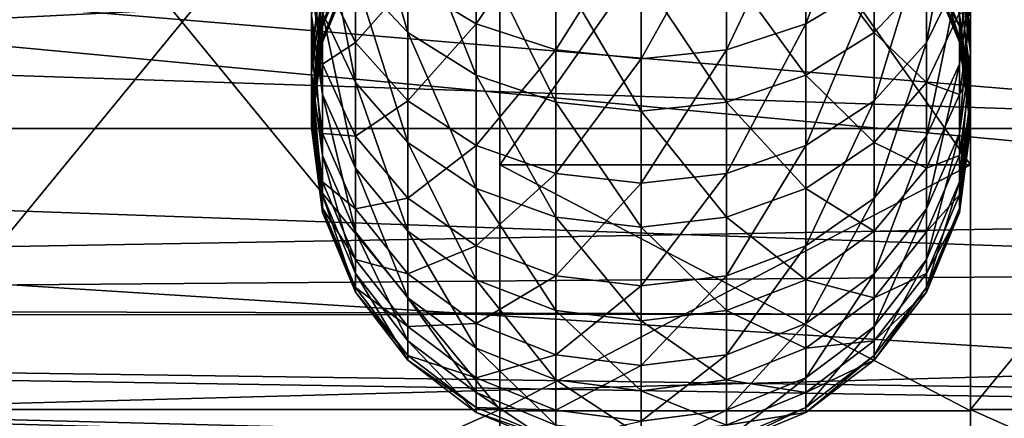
# Model space of a CAD drawing. Extents: x 0 to 200, y 18 to 95.
# Tile 341 of 491: x 152.76 to 156.94, y 39.39 to 41.09. Entities that reach past the tile are written whole.
import ezdxf

# ---------------------------------------------------------------- set-up
doc = ezdxf.new("R2010")
doc.units = 0

msp = doc.modelspace()

# ---------------------------------------------------------------- linework, layer by layer
for points in [[(154.799988, 43.327015, 39.245003), (154.799988, 40.472019, 42.099998), (154.799988, 39.432785, 41.5)], [(154.799988, 42.727016, 38.205772), (154.799988, 43.327015, 39.245003), (154.799988, 39.432785, 41.5)], [(154.799988, 43.327015, 39.245003), (156.799988, 40.472019, 42.099998), (154.799988, 40.472019, 42.099998)], [(154.799988, 43.327015, 39.245003), (156.799988, 43.327015, 39.245003), (156.799988, 40.472019, 42.099998)], [(154.799988, 43.327015, 52.754997), (154.799988, 42.727016, 53.794228), (154.799988, 40.472019, 49.900002)], [(156.799988, 43.327015, 52.754997), (154.799988, 43.327015, 52.754997), (154.799988, 40.472019, 49.900002)], [(156.799988, 40.472019, 49.900002), (156.799988, 43.327015, 52.754997), (154.799988, 40.472019, 49.900002)], [(156.799988, 43.327015, 52.754997), (156.799988, 40.472019, 49.900002), (156.799988, 39.432785, 50.5)], [(156.799988, 42.727016, 53.794228), (156.799988, 43.327015, 52.754997), (156.799988, 39.432785, 50.5)], [(156.799988, 43.327015, 39.245003), (156.799988, 42.727016, 38.205772), (156.799988, 40.472019, 42.099998)], [(152.099991, 42.727016, 38.205772), (154.799988, 39.432785, 41.5), (152.099991, 39.432785, 41.5)], [(152.099991, 42.727016, 38.205772), (154.799988, 42.727016, 38.205772), (154.799988, 39.432785, 41.5)], [(154.799988, 42.727016, 53.794228), (152.099991, 42.727016, 53.794228), (152.099991, 39.432785, 50.5)], [(154.799988, 39.432785, 50.5), (154.799988, 42.727016, 53.794228), (152.099991, 39.432785, 50.5)], [(154.799988, 40.472019, 49.900002), (154.799988, 42.727016, 53.794228), (154.799988, 39.432785, 50.5)], [(156.799988, 40.472019, 42.099998), (156.799988, 42.727016, 38.205772), (156.799988, 39.432785, 41.5)], [(156.799988, 42.727016, 38.205772), (159.5, 39.432785, 41.5), (156.799988, 39.432785, 41.5)], [(156.799988, 42.727016, 38.205772), (159.5, 42.727016, 38.205772), (159.5, 39.432785, 41.5)], [(159.5, 42.727016, 53.794228), (156.799988, 42.727016, 53.794228), (156.799988, 39.432785, 50.5)], [(159.5, 39.432785, 50.5), (159.5, 42.727016, 53.794228), (156.799988, 39.432785, 50.5)], [(135.799988, 42.567917, 34.941391), (162.639801, 40.041397, 36.421421), (135.799988, 39.826389, 36.553799)], [(162.831177, 40.304062, 55.80167), (135.799988, 42.567917, 57.058609), (135.799988, 39.826389, 55.446201)], [(135.799988, 42.567917, 34.941391), (163.106918, 40.718281, 35.918514), (162.639801, 40.041397, 36.421421)], [(163.43602, 41.247116, 56.389023), (135.799988, 42.567917, 57.058609), (162.831177, 40.304062, 55.80167)], [(135.799988, 42.567917, 34.941391), (163.724365, 41.739147, 35.351826), (163.106918, 40.718281, 35.918514)], [(99.614899, 42.227016, 37.339745), (174.799988, 42.227016, 37.339745), (101.204079, 40.155949, 38.928932)], [(101.204079, 40.155949, 38.928932), (174.799988, 42.227016, 37.339745), (103.275146, 38.566761, 41)], [(174.799988, 42.227016, 37.339745), (174.799988, 38.566761, 41), (103.275146, 38.566761, 41)], [(116.93541, 42.227016, 54.660255), (115.346222, 40.155949, 53.071068), (174.799988, 38.566761, 51)], [(174.799988, 42.227016, 54.660255), (116.93541, 42.227016, 54.660255), (174.799988, 38.566761, 51)], [(165.799988, 41.916782, 37.82296), (136.799988, 41.970379, 37.906357), (136.799988, 40.842125, 38.631443)], [(136.799988, 41.970379, 54.093643), (165.799988, 41.916782, 54.17704), (136.799988, 40.842125, 53.368557)], [(165.799988, 41.916782, 37.82296), (136.799988, 40.842125, 38.631443), (165.799988, 39.813057, 39.667881)], [(136.799988, 40.842125, 53.368557), (165.799988, 41.916782, 54.17704), (165.799988, 39.813057, 52.332119)], [(156.389938, 41.246414, 50.673302), (156.389938, 41.829388, 51.336006), (156.099991, 41.071102, 50.810291)], [(156.389938, 41.829388, 51.336006), (156.099991, 41.671169, 51.492424), (156.099991, 41.071102, 50.810291)], [(154.187561, 41.801682, 41.115765), (154.410049, 41.586193, 40.921768), (154.410049, 41.034786, 41.610962)], [(154.187561, 41.271339, 41.778633), (154.187561, 41.801682, 41.115765), (154.410049, 41.034786, 41.610962)], [(156.752289, 41.280361, 49.620991), (156.752289, 41.74094, 50.286873), (156.612427, 40.991966, 49.796597)], [(156.752289, 41.74094, 50.286873), (156.612427, 41.474884, 50.49477), (156.612427, 40.991966, 49.796597)], [(154.699997, 41.671169, 51.492424), (154.410049, 41.246414, 50.673302), (154.699997, 41.071102, 50.810291)], [(155.037643, 41.571705, 51.590748), (154.699997, 41.671169, 51.492424), (154.699997, 41.071102, 50.810291)], [(156.099991, 41.071102, 50.810291), (156.099991, 41.671169, 51.492424), (155.762344, 40.960896, 50.896404)], [(156.099991, 41.671169, 51.492424), (155.762344, 41.571705, 51.590748), (155.762344, 40.960896, 50.896404)], [(154.410049, 41.586193, 40.921768), (154.699997, 41.420841, 40.772907), (154.699997, 40.853271, 41.482307)], [(154.410049, 41.034786, 41.610962), (154.410049, 41.586193, 40.921768), (154.699997, 40.853271, 41.482307)], [(155.037643, 41.571705, 51.590748), (154.699997, 41.071102, 50.810291), (155.037643, 40.960896, 50.896404)], [(155.399994, 41.537781, 51.624287), (155.037643, 41.571705, 51.590748), (155.037643, 40.960896, 50.896404)], [(155.762344, 40.960896, 50.896404), (155.762344, 41.571705, 51.590748), (155.399994, 40.923309, 50.925777)], [(155.762344, 41.571705, 51.590748), (155.399994, 41.537781, 51.624287), (155.399994, 40.923309, 50.925777)], [(156.099991, 41.420841, 40.772907), (156.389938, 41.586193, 40.921768), (156.389938, 41.034786, 41.610962)], [(156.389938, 41.586193, 40.921768), (156.612427, 41.271339, 41.778633), (156.389938, 41.034786, 41.610962)], [(156.799988, 41.229469, 48.754894), (156.799988, 41.589848, 49.432541), (156.752289, 40.9002, 48.906143)], [(156.799988, 41.589848, 49.432541), (156.752289, 41.280361, 49.620991), (156.752289, 40.9002, 48.906143)], [(154.047699, 41.546814, 41.973888), (154.187561, 41.271339, 41.778633), (154.187561, 40.821541, 42.498589)], [(154.047699, 41.117821, 42.660542), (154.047699, 41.546814, 41.973888), (154.187561, 40.821541, 42.498589)], [(154.187561, 41.536911, 44.440277), (154.047699, 41.211273, 44.351013), (154.047699, 41.060513, 45.060551)], [(154.187561, 41.394314, 45.111404), (154.187561, 41.536911, 44.440277), (154.047699, 41.060513, 45.060551)], [(155.399994, 41.537781, 51.624287), (155.037643, 40.960896, 50.896404), (155.399994, 40.923309, 50.925777)], [(156.752289, 41.294804, 47.927998), (156.752289, 41.558743, 48.603649), (156.799988, 40.950199, 48.039997)], [(156.752289, 41.558743, 48.603649), (156.799988, 41.229469, 48.754894), (156.799988, 40.950199, 48.039997)], [(159.5, 40.627014, 46), (133, 41.511246, 42.700001), (133, 40.627014, 46)], [(159.5, 41.511246, 49.299999), (159.5, 40.627014, 46), (133, 40.627014, 46)], [(133, 41.511246, 49.299999), (159.5, 41.511246, 49.299999), (133, 40.627014, 46)], [(159.5, 41.511246, 42.700001), (133, 41.511246, 42.700001), (159.5, 40.627014, 46)], [(154.187561, 41.474884, 50.49477), (154.047699, 41.280361, 49.620991), (154.187561, 40.991966, 49.796597)], [(154.410049, 41.246414, 50.673302), (154.187561, 41.474884, 50.49477), (154.187561, 40.991966, 49.796597)], [(156.612427, 40.991966, 49.796597), (156.612427, 41.474884, 50.49477), (156.389938, 40.744316, 49.947395)], [(156.612427, 41.474884, 50.49477), (156.389938, 41.246414, 50.673302), (156.389938, 40.744316, 49.947395)], [(154.047699, 41.443382, 43.66378), (154, 41.107414, 43.528069), (154, 40.861816, 44.255226)], [(154.047699, 41.211273, 44.351013), (154.047699, 41.443382, 43.66378), (154, 40.861816, 44.255226)], [(154, 41.435764, 42.834339), (154.047699, 41.117821, 42.660542), (154.047699, 40.771439, 43.392357)], [(154, 41.107414, 43.528069), (154, 41.435764, 42.834339), (154.047699, 40.771439, 43.392357)], [(154.699997, 41.420841, 40.772907), (155.037643, 41.316898, 40.679329), (155.037643, 40.739166, 41.401428)], [(154.699997, 40.853271, 41.482307), (154.699997, 41.420841, 40.772907), (155.037643, 40.739166, 41.401428)], [(155.762344, 41.316898, 40.679329), (156.099991, 41.420841, 40.772907), (156.099991, 40.853271, 41.482307)], [(156.099991, 41.420841, 40.772907), (156.389938, 41.034786, 41.610962), (156.099991, 40.853271, 41.482307)], [(156.612427, 41.346611, 46.480469), (156.612427, 41.442154, 47.159893), (156.752289, 41.010078, 46.507965)], [(156.612427, 41.442154, 47.159893), (156.752289, 41.111088, 47.226273), (156.752289, 41.010078, 46.507965)], [(154.187561, 41.394314, 45.111404), (154.047699, 41.060513, 45.060551), (154.047699, 40.993145, 45.782787)], [(154.187561, 41.330593, 45.794548), (154.187561, 41.394314, 45.111404), (154.047699, 40.993145, 45.782787)], [(156.752289, 41.211273, 44.351013), (156.612427, 41.394314, 45.111404), (156.752289, 41.060513, 45.060551)], [(156.612427, 41.394314, 45.111404), (156.612427, 41.330593, 45.794548), (156.752289, 41.060513, 45.060551)], [(154.187561, 41.346611, 46.480469), (154.187561, 41.330593, 45.794548), (154.047699, 41.010078, 46.507965)], [(154.047699, 41.111088, 47.226273), (154.187561, 41.346611, 46.480469), (154.047699, 41.010078, 46.507965)], [(154.047699, 41.010078, 46.507965), (154.187561, 41.330593, 45.794548), (154.047699, 40.993145, 45.782787)], [(156.612427, 41.330593, 45.794548), (156.612427, 41.346611, 46.480469), (156.752289, 40.993145, 45.782787)], [(156.612427, 41.346611, 46.480469), (156.752289, 41.010078, 46.507965), (156.752289, 40.993145, 45.782787)], [(156.752289, 41.060513, 45.060551), (156.612427, 41.330593, 45.794548), (156.752289, 40.993145, 45.782787)], [(154.047699, 41.294804, 47.927998), (154.047699, 41.111088, 47.226273), (154, 40.950199, 48.039997)], [(154, 41.229469, 48.754894), (154.047699, 41.294804, 47.927998), (154, 40.950199, 48.039997)], [(154.047699, 41.280361, 49.620991), (154, 41.229469, 48.754894), (154.047699, 40.9002, 48.906143)], [(154.187561, 40.991966, 49.796597), (154.047699, 41.280361, 49.620991), (154.047699, 40.9002, 48.906143)], [(155.037643, 41.316898, 40.679329), (155.399994, 41.281445, 40.647411), (155.399994, 40.700249, 41.373844)], [(155.037643, 40.739166, 41.401428), (155.037643, 41.316898, 40.679329), (155.399994, 40.700249, 41.373844)], [(155.399994, 41.281445, 40.647411), (155.762344, 41.316898, 40.679329), (155.762344, 40.739166, 41.401428)], [(155.399994, 41.281445, 40.647411), (155.762344, 40.739166, 41.401428), (155.399994, 40.700249, 41.373844)], [(155.762344, 41.316898, 40.679329), (156.099991, 40.853271, 41.482307), (155.762344, 40.739166, 41.401428)], [(156.752289, 40.9002, 48.906143), (156.752289, 41.280361, 49.620991), (156.612427, 40.593369, 49.047081)], [(156.752289, 41.280361, 49.620991), (156.612427, 40.991966, 49.796597), (156.612427, 40.593369, 49.047081)], [(156.752289, 41.111088, 47.226273), (156.752289, 41.294804, 47.927998), (156.799988, 40.755814, 47.297508)], [(156.752289, 41.294804, 47.927998), (156.799988, 40.950199, 48.039997), (156.799988, 40.755814, 47.297508)], [(154.187561, 41.271339, 41.778633), (154.410049, 41.034786, 41.610962), (154.410049, 40.56712, 42.359516)], [(154.187561, 40.821541, 42.498589), (154.187561, 41.271339, 41.778633), (154.410049, 40.56712, 42.359516)], [(154.410049, 41.246414, 50.673302), (154.187561, 40.991966, 49.796597), (154.410049, 40.744316, 49.947395)], [(154.699997, 41.071102, 50.810291), (154.410049, 41.246414, 50.673302), (154.410049, 40.744316, 49.947395)], [(156.389938, 40.744316, 49.947395), (156.389938, 41.246414, 50.673302), (156.099991, 40.554287, 50.063107)], [(156.389938, 41.246414, 50.673302), (156.099991, 41.071102, 50.810291), (156.099991, 40.554287, 50.063107)], [(156.389938, 41.034786, 41.610962), (156.612427, 41.271339, 41.778633), (156.612427, 40.821541, 42.498589)], [(156.612427, 41.271339, 41.778633), (156.752289, 41.117821, 42.660542), (156.612427, 40.821541, 42.498589)], [(154, 41.229469, 48.754894), (154, 40.950199, 48.039997), (154.047699, 40.9002, 48.906143)], [(154.047699, 41.211273, 44.351013), (154, 40.861816, 44.255226), (154, 40.702301, 45.005978)], [(154.047699, 41.060513, 45.060551), (154.047699, 41.211273, 44.351013), (154, 40.702301, 45.005978)], [(156.799988, 40.950199, 48.039997), (156.799988, 41.229469, 48.754894), (156.752289, 40.605595, 48.151993)], [(156.799988, 41.229469, 48.754894), (156.752289, 40.9002, 48.906143), (156.752289, 40.605595, 48.151993)], [(156.799988, 41.107414, 43.528069), (156.752289, 41.211273, 44.351013), (156.799988, 40.861816, 44.255226)], [(156.752289, 41.211273, 44.351013), (156.752289, 41.060513, 45.060551), (156.799988, 40.861816, 44.255226)], [(154.047699, 41.111088, 47.226273), (154.047699, 41.010078, 46.507965), (154, 40.755814, 47.297508)], [(154, 40.950199, 48.039997), (154.047699, 41.111088, 47.226273), (154, 40.755814, 47.297508)], [(154.047699, 41.117821, 42.660542), (154.187561, 40.821541, 42.498589), (154.187561, 40.458363, 43.265892)], [(154.047699, 40.771439, 43.392357), (154.047699, 41.117821, 42.660542), (154.187561, 40.458363, 43.265892)], [(156.612427, 40.821541, 42.498589), (156.752289, 41.117821, 42.660542), (156.752289, 40.771439, 43.392357)], [(156.752289, 41.117821, 42.660542), (156.799988, 41.107414, 43.528069), (156.752289, 40.771439, 43.392357)], [(156.752289, 41.010078, 46.507965), (156.752289, 41.111088, 47.226273), (156.799988, 40.648937, 46.537476)], [(156.752289, 41.111088, 47.226273), (156.799988, 40.755814, 47.297508), (156.799988, 40.648937, 46.537476)], [(154, 41.107414, 43.528069), (154.047699, 40.771439, 43.392357), (154.047699, 40.51236, 44.159435)], [(154, 40.861816, 44.255226), (154, 41.107414, 43.528069), (154.047699, 40.51236, 44.159435)], [(154.699997, 41.071102, 50.810291), (154.410049, 40.744316, 49.947395), (154.699997, 40.554287, 50.063107)], [(155.037643, 40.960896, 50.896404), (154.699997, 41.071102, 50.810291), (154.699997, 40.554287, 50.063107)], [(156.099991, 40.554287, 50.063107), (156.099991, 41.071102, 50.810291), (155.762344, 40.43483, 50.135845)], [(156.099991, 41.071102, 50.810291), (155.762344, 40.960896, 50.896404), (155.762344, 40.43483, 50.135845)], [(156.799988, 41.107414, 43.528069), (156.799988, 40.861816, 44.255226), (156.752289, 40.771439, 43.392357)], [(154.047699, 41.060513, 45.060551), (154, 40.702301, 45.005978), (154, 40.63102, 45.770172)], [(154.047699, 40.993145, 45.782787), (154.047699, 41.060513, 45.060551), (154, 40.63102, 45.770172)], [(154.410049, 41.034786, 41.610962), (154.699997, 40.853271, 41.482307), (154.699997, 40.371895, 42.2528)], [(154.410049, 40.56712, 42.359516), (154.410049, 41.034786, 41.610962), (154.699997, 40.371895, 42.2528)], [(156.099991, 40.853271, 41.482307), (156.389938, 41.034786, 41.610962), (156.389938, 40.56712, 42.359516)], [(156.389938, 41.034786, 41.610962), (156.612427, 40.821541, 42.498589), (156.389938, 40.56712, 42.359516)], [(156.799988, 40.861816, 44.255226), (156.752289, 41.060513, 45.060551), (156.799988, 40.702301, 45.005978)], [(156.752289, 41.060513, 45.060551), (156.752289, 40.993145, 45.782787), (156.799988, 40.702301, 45.005978)], [(154.047699, 41.010078, 46.507965), (154.047699, 40.993145, 45.782787), (154, 40.648937, 46.537476)], [(154, 40.755814, 47.297508), (154.047699, 41.010078, 46.507965), (154, 40.648937, 46.537476)], [(154, 40.648937, 46.537476), (154.047699, 40.993145, 45.782787), (154, 40.63102, 45.770172)], [(154.187561, 40.991966, 49.796597), (154.047699, 40.9002, 48.906143), (154.187561, 40.593369, 49.047081)], [(154.410049, 40.744316, 49.947395), (154.187561, 40.991966, 49.796597), (154.187561, 40.593369, 49.047081)], [(156.612427, 40.593369, 49.047081), (156.612427, 40.991966, 49.796597), (156.389938, 40.329884, 49.16811)], [(156.612427, 40.991966, 49.796597), (156.389938, 40.744316, 49.947395), (156.389938, 40.329884, 49.16811)], [(156.752289, 40.993145, 45.782787), (156.752289, 41.010078, 46.507965), (156.799988, 40.63102, 45.770172)], [(156.752289, 41.010078, 46.507965), (156.799988, 40.648937, 46.537476), (156.799988, 40.63102, 45.770172)], [(156.799988, 40.702301, 45.005978), (156.752289, 40.993145, 45.782787), (156.799988, 40.63102, 45.770172)], [(154, 40.950199, 48.039997), (154, 40.755814, 47.297508), (154.047699, 40.605595, 48.151993)], [(154.047699, 40.9002, 48.906143), (154, 40.950199, 48.039997), (154.047699, 40.605595, 48.151993)], [(155.037643, 40.960896, 50.896404), (154.699997, 40.554287, 50.063107), (155.037643, 40.43483, 50.135845)], [(155.399994, 40.923309, 50.925777), (155.037643, 40.960896, 50.896404), (155.037643, 40.43483, 50.135845)], [(155.762344, 40.43483, 50.135845), (155.762344, 40.960896, 50.896404), (155.399994, 40.394085, 50.160656)], [(155.762344, 40.960896, 50.896404), (155.399994, 40.923309, 50.925777), (155.399994, 40.394085, 50.160656)], [(156.799988, 40.755814, 47.297508), (156.799988, 40.950199, 48.039997), (156.752289, 40.400536, 47.368744)], [(156.799988, 40.950199, 48.039997), (156.752289, 40.605595, 48.151993), (156.752289, 40.400536, 47.368744)], [(155.399994, 40.923309, 50.925777), (155.037643, 40.43483, 50.135845), (155.399994, 40.394085, 50.160656)], [(154, 40.861816, 44.255226), (154.047699, 40.51236, 44.159435), (154.047699, 40.344086, 44.951405)], [(154, 40.702301, 45.005978), (154, 40.861816, 44.255226), (154.047699, 40.344086, 44.951405)], [(154.047699, 40.9002, 48.906143), (154.047699, 40.605595, 48.151993), (154.187561, 40.593369, 49.047081)], [(156.752289, 40.605595, 48.151993), (156.752289, 40.9002, 48.906143), (156.612427, 40.284477, 48.256359)], [(156.752289, 40.9002, 48.906143), (156.612427, 40.593369, 49.047081), (156.612427, 40.284477, 48.256359)], [(156.752289, 40.771439, 43.392357), (156.799988, 40.861816, 44.255226), (156.752289, 40.51236, 44.159435)], [(156.799988, 40.861816, 44.255226), (156.799988, 40.702301, 45.005978), (156.752289, 40.51236, 44.159435)], [(136.799988, 40.842125, 38.631443), (136.799988, 39.887871, 39.732708), (165.799988, 39.813057, 39.667881)], [(136.799988, 39.887871, 52.267292), (136.799988, 40.842125, 53.368557), (165.799988, 39.813057, 52.332119)], [(154.187561, 40.821541, 42.498589), (154.410049, 40.56712, 42.359516), (154.410049, 40.189518, 43.157295)], [(154.187561, 40.458363, 43.265892), (154.187561, 40.821541, 42.498589), (154.410049, 40.189518, 43.157295)], [(154.699997, 40.853271, 41.482307), (155.037643, 40.739166, 41.401428), (155.037643, 40.249176, 42.185719)], [(154.699997, 40.371895, 42.2528), (154.699997, 40.853271, 41.482307), (155.037643, 40.249176, 42.185719)], [(155.762344, 40.739166, 41.401428), (156.099991, 40.853271, 41.482307), (156.099991, 40.371895, 42.2528)], [(156.099991, 40.853271, 41.482307), (156.389938, 40.56712, 42.359516), (156.099991, 40.371895, 42.2528)], [(156.389938, 40.56712, 42.359516), (156.612427, 40.821541, 42.498589), (156.612427, 40.458363, 43.265892)], [(156.612427, 40.821541, 42.498589), (156.752289, 40.771439, 43.392357), (156.612427, 40.458363, 43.265892)], [(154, 40.755814, 47.297508), (154, 40.648937, 46.537476), (154.047699, 40.400536, 47.368744)], [(154.047699, 40.605595, 48.151993), (154, 40.755814, 47.297508), (154.047699, 40.400536, 47.368744)], [(154.047699, 40.771439, 43.392357), (154.187561, 40.458363, 43.265892), (154.187561, 40.186722, 44.070171)], [(154.047699, 40.51236, 44.159435), (154.047699, 40.771439, 43.392357), (154.187561, 40.186722, 44.070171)], [(154.410049, 40.744316, 49.947395), (154.187561, 40.593369, 49.047081), (154.410049, 40.329884, 49.16811)], [(154.699997, 40.554287, 50.063107), (154.410049, 40.744316, 49.947395), (154.410049, 40.329884, 49.16811)], [(155.037643, 40.739166, 41.401428), (155.399994, 40.700249, 41.373844), (155.399994, 40.207317, 42.162834)], [(155.037643, 40.249176, 42.185719), (155.037643, 40.739166, 41.401428), (155.399994, 40.207317, 42.162834)], [(155.399994, 40.700249, 41.373844), (155.762344, 40.739166, 41.401428), (155.762344, 40.249176, 42.185719)], [(155.762344, 40.739166, 41.401428), (156.099991, 40.371895, 42.2528), (155.762344, 40.249176, 42.185719)], [(156.389938, 40.329884, 49.16811), (156.389938, 40.744316, 49.947395), (156.099991, 40.127708, 49.260975)], [(156.389938, 40.744316, 49.947395), (156.099991, 40.554287, 50.063107), (156.099991, 40.127708, 49.260975)], [(156.752289, 40.771439, 43.392357), (156.752289, 40.51236, 44.159435), (156.612427, 40.458363, 43.265892)], [(156.799988, 40.648937, 46.537476), (156.799988, 40.755814, 47.297508), (156.752289, 40.287792, 46.566982)], [(156.799988, 40.755814, 47.297508), (156.752289, 40.400536, 47.368744), (156.752289, 40.287792, 46.566982)], [(154, 40.702301, 45.005978), (154.047699, 40.344086, 44.951405), (154.047699, 40.26889, 45.757553)], [(154, 40.63102, 45.770172), (154, 40.702301, 45.005978), (154.047699, 40.26889, 45.757553)], [(155.399994, 40.700249, 41.373844), (155.762344, 40.249176, 42.185719), (155.399994, 40.207317, 42.162834)], [(156.752289, 40.51236, 44.159435), (156.799988, 40.702301, 45.005978), (156.752289, 40.344086, 44.951405)], [(156.799988, 40.702301, 45.005978), (156.799988, 40.63102, 45.770172), (156.752289, 40.344086, 44.951405)], [(154, 40.648937, 46.537476), (154, 40.63102, 45.770172), (154.047699, 40.287792, 46.566982)], [(154.047699, 40.400536, 47.368744), (154, 40.648937, 46.537476), (154.047699, 40.287792, 46.566982)], [(154.047699, 40.287792, 46.566982), (154, 40.63102, 45.770172), (154.047699, 40.26889, 45.757553)], [(156.799988, 40.63102, 45.770172), (156.799988, 40.648937, 46.537476), (156.752289, 40.26889, 45.757553)], [(156.799988, 40.648937, 46.537476), (156.752289, 40.287792, 46.566982), (156.752289, 40.26889, 45.757553)], [(156.752289, 40.344086, 44.951405), (156.799988, 40.63102, 45.770172), (156.752289, 40.26889, 45.757553)], [(154.047699, 40.605595, 48.151993), (154.047699, 40.400536, 47.368744), (154.187561, 40.284477, 48.256359)], [(154.187561, 40.593369, 49.047081), (154.047699, 40.605595, 48.151993), (154.187561, 40.284477, 48.256359)], [(154.410049, 40.329884, 49.16811), (154.187561, 40.593369, 49.047081), (154.187561, 40.284477, 48.256359)], [(154.410049, 40.56712, 42.359516), (154.699997, 40.371895, 42.2528), (154.699997, 39.983227, 43.073967)], [(154.410049, 40.189518, 43.157295), (154.410049, 40.56712, 42.359516), (154.699997, 39.983227, 43.073967)], [(156.099991, 40.371895, 42.2528), (156.389938, 40.56712, 42.359516), (156.389938, 40.189518, 43.157295)], [(156.612427, 40.284477, 48.256359), (156.612427, 40.593369, 49.047081), (156.389938, 40.008724, 48.345978)], [(156.612427, 40.593369, 49.047081), (156.389938, 40.329884, 49.16811), (156.389938, 40.008724, 48.345978)], [(156.389938, 40.56712, 42.359516), (156.612427, 40.458363, 43.265892), (156.389938, 40.189518, 43.157295)], [(156.752289, 40.400536, 47.368744), (156.752289, 40.605595, 48.151993), (156.612427, 40.069473, 47.435123)], [(156.752289, 40.605595, 48.151993), (156.612427, 40.284477, 48.256359), (156.612427, 40.069473, 47.435123)], [(154.699997, 40.554287, 50.063107), (154.410049, 40.329884, 49.16811), (154.699997, 40.127708, 49.260975)], [(155.037643, 40.43483, 50.135845), (154.699997, 40.554287, 50.063107), (154.699997, 40.127708, 49.260975)], [(156.099991, 40.127708, 49.260975), (156.099991, 40.554287, 50.063107), (155.762344, 40.00061, 49.319355)], [(156.099991, 40.554287, 50.063107), (155.762344, 40.43483, 50.135845), (155.762344, 40.00061, 49.319355)], [(154.047699, 40.51236, 44.159435), (154.187561, 40.186722, 44.070171), (154.187561, 40.010284, 44.900551)], [(154.047699, 40.344086, 44.951405), (154.047699, 40.51236, 44.159435), (154.187561, 40.010284, 44.900551)], [(156.612427, 40.458363, 43.265892), (156.752289, 40.51236, 44.159435), (156.612427, 40.186722, 44.070171)], [(156.752289, 40.51236, 44.159435), (156.752289, 40.344086, 44.951405), (156.612427, 40.186722, 44.070171)], [(154.187561, 40.458363, 43.265892), (154.410049, 40.189518, 43.157295), (154.410049, 39.907085, 43.993523)], [(154.187561, 40.186722, 44.070171), (154.187561, 40.458363, 43.265892), (154.410049, 39.907085, 43.993523)], [(154.799988, 40.472019, 42.099998), (154.799988, 39.427017, 46), (154.799988, 38.227016, 46)], [(154.799988, 39.432785, 41.5), (154.799988, 40.472019, 42.099998), (154.799988, 38.227016, 46)], [(154.799988, 40.472019, 49.900002), (154.799988, 39.432785, 50.5), (154.799988, 39.427017, 46)], [(156.799988, 40.472019, 49.900002), (154.799988, 40.472019, 49.900002), (154.799988, 39.427017, 46)], [(156.799988, 39.427017, 46), (156.799988, 40.472019, 49.900002), (154.799988, 39.427017, 46)], [(154.799988, 40.472019, 42.099998), (156.799988, 39.427017, 46), (154.799988, 39.427017, 46)], [(154.799988, 40.472019, 42.099998), (156.799988, 40.472019, 42.099998), (156.799988, 39.427017, 46)], [(156.389938, 40.189518, 43.157295), (156.612427, 40.458363, 43.265892), (156.612427, 40.186722, 44.070171)], [(156.799988, 40.472019, 49.900002), (156.799988, 39.427017, 46), (156.799988, 38.227016, 46)], [(156.799988, 39.432785, 50.5), (156.799988, 40.472019, 49.900002), (156.799988, 38.227016, 46)], [(156.799988, 40.472019, 42.099998), (156.799988, 39.432785, 41.5), (156.799988, 39.427017, 46)], [(154.047699, 40.400536, 47.368744), (154.047699, 40.287792, 46.566982), (154.187561, 40.069473, 47.435123)], [(154.187561, 40.284477, 48.256359), (154.047699, 40.400536, 47.368744), (154.187561, 40.069473, 47.435123)], [(155.037643, 40.43483, 50.135845), (154.699997, 40.127708, 49.260975), (155.037643, 40.00061, 49.319355)], [(155.399994, 40.394085, 50.160656), (155.037643, 40.43483, 50.135845), (155.037643, 40.00061, 49.319355)], [(155.762344, 40.00061, 49.319355), (155.762344, 40.43483, 50.135845), (155.399994, 39.957264, 49.339268)], [(155.762344, 40.43483, 50.135845), (155.399994, 40.394085, 50.160656), (155.399994, 39.957264, 49.339268)], [(156.752289, 40.287792, 46.566982), (156.752289, 40.400536, 47.368744), (156.612427, 39.95126, 46.594479)], [(156.752289, 40.400536, 47.368744), (156.612427, 40.069473, 47.435123), (156.612427, 39.95126, 46.594479)], [(154.699997, 40.371895, 42.2528), (155.037643, 40.249176, 42.185719), (155.037643, 39.853546, 43.021584)], [(154.699997, 39.983227, 43.073967), (154.699997, 40.371895, 42.2528), (155.037643, 39.853546, 43.021584)], [(155.399994, 40.394085, 50.160656), (155.037643, 40.00061, 49.319355), (155.399994, 39.957264, 49.339268)], [(155.762344, 40.249176, 42.185719), (156.099991, 40.371895, 42.2528), (156.099991, 39.983227, 43.073967)], [(156.099991, 40.371895, 42.2528), (156.389938, 40.189518, 43.157295), (156.099991, 39.983227, 43.073967)], [(154.047699, 40.344086, 44.951405), (154.187561, 40.010284, 44.900551), (154.187561, 39.931442, 45.745796)], [(154.047699, 40.26889, 45.757553), (154.047699, 40.344086, 44.951405), (154.187561, 39.931442, 45.745796)], [(154.410049, 40.329884, 49.16811), (154.187561, 40.284477, 48.256359), (154.410049, 40.008724, 48.345978)], [(154.699997, 40.127708, 49.260975), (154.410049, 40.329884, 49.16811), (154.410049, 40.008724, 48.345978)], [(156.389938, 40.008724, 48.345978), (156.389938, 40.329884, 49.16811), (156.099991, 39.797134, 48.414749)], [(156.389938, 40.329884, 49.16811), (156.099991, 40.127708, 49.260975), (156.099991, 39.797134, 48.414749)], [(156.612427, 40.186722, 44.070171), (156.752289, 40.344086, 44.951405), (156.612427, 40.010284, 44.900551)], [(156.752289, 40.344086, 44.951405), (156.752289, 40.26889, 45.757553), (156.612427, 40.010284, 44.900551)], [(162.501587, 39.840782, 55.428303), (162.831177, 40.304062, 55.80167), (135.799988, 39.826389, 55.446201)], [(154.047699, 40.287792, 46.566982), (154.047699, 40.26889, 45.757553), (154.187561, 39.95126, 46.594479)], [(154.187561, 40.069473, 47.435123), (154.047699, 40.287792, 46.566982), (154.187561, 39.95126, 46.594479)], [(154.187561, 40.284477, 48.256359), (154.187561, 40.069473, 47.435123), (154.410049, 40.008724, 48.345978)], [(156.612427, 40.069473, 47.435123), (156.612427, 40.284477, 48.256359), (156.389938, 39.785179, 47.492123)], [(156.612427, 40.284477, 48.256359), (156.389938, 40.008724, 48.345978), (156.389938, 39.785179, 47.492123)], [(156.752289, 40.26889, 45.757553), (156.752289, 40.287792, 46.566982), (156.612427, 39.931442, 45.745796)], [(156.752289, 40.287792, 46.566982), (156.612427, 39.95126, 46.594479), (156.612427, 39.931442, 45.745796)], [(154.187561, 39.95126, 46.594479), (154.047699, 40.26889, 45.757553), (154.187561, 39.931442, 45.745796)], [(155.037643, 40.249176, 42.185719), (155.399994, 40.207317, 42.162834), (155.399994, 39.809315, 43.003719)], [(155.037643, 39.853546, 43.021584), (155.037643, 40.249176, 42.185719), (155.399994, 39.809315, 43.003719)], [(155.399994, 40.207317, 42.162834), (155.762344, 40.249176, 42.185719), (155.762344, 39.853546, 43.021584)], [(155.762344, 40.249176, 42.185719), (156.099991, 39.983227, 43.073967), (155.762344, 39.853546, 43.021584)], [(156.612427, 40.010284, 44.900551), (156.752289, 40.26889, 45.757553), (156.612427, 39.931442, 45.745796)], [(155.399994, 40.207317, 42.162834), (155.762344, 39.853546, 43.021584), (155.399994, 39.809315, 43.003719)], [(174.799988, 38.566761, 51), (115.346222, 40.155949, 53.071068), (113.275154, 38.566761, 51)], [(154.187561, 40.186722, 44.070171), (154.410049, 39.907085, 43.993523), (154.410049, 39.72364, 44.85688)], [(154.187561, 40.010284, 44.900551), (154.187561, 40.186722, 44.070171), (154.410049, 39.72364, 44.85688)], [(154.410049, 40.189518, 43.157295), (154.699997, 39.983227, 43.073967), (154.699997, 39.692513, 43.934704)], [(154.410049, 39.907085, 43.993523), (154.410049, 40.189518, 43.157295), (154.699997, 39.692513, 43.934704)], [(156.099991, 39.983227, 43.073967), (156.389938, 40.189518, 43.157295), (156.389938, 39.907085, 43.993523)], [(156.389938, 40.189518, 43.157295), (156.612427, 40.186722, 44.070171), (156.389938, 39.907085, 43.993523)], [(156.612427, 40.186722, 44.070171), (156.612427, 40.010284, 44.900551), (156.389938, 39.907085, 43.993523)], [(154.699997, 40.127708, 49.260975), (154.410049, 40.008724, 48.345978), (154.699997, 39.797134, 48.414749)], [(155.037643, 40.00061, 49.319355), (154.699997, 40.127708, 49.260975), (154.699997, 39.797134, 48.414749)], [(156.099991, 39.797134, 48.414749), (156.099991, 40.127708, 49.260975), (155.762344, 39.66412, 48.457977)], [(156.099991, 40.127708, 49.260975), (155.762344, 40.00061, 49.319355), (155.762344, 39.66412, 48.457977)], [(154.187561, 40.069473, 47.435123), (154.187561, 39.95126, 46.594479), (154.410049, 39.785179, 47.492123)], [(154.410049, 40.008724, 48.345978), (154.187561, 40.069473, 47.435123), (154.410049, 39.785179, 47.492123)], [(156.612427, 39.95126, 46.594479), (156.612427, 40.069473, 47.435123), (156.389938, 39.662277, 46.618092)], [(156.612427, 40.069473, 47.435123), (156.389938, 39.785179, 47.492123), (156.389938, 39.662277, 46.618092)], [(162.639801, 40.041397, 36.421421), (162.500504, 39.839523, 36.571404), (135.799988, 39.826389, 36.553799)], [(154.187561, 40.010284, 44.900551), (154.410049, 39.72364, 44.85688), (154.410049, 39.64167, 45.735699)], [(154.187561, 39.931442, 45.745796), (154.187561, 40.010284, 44.900551), (154.410049, 39.64167, 45.735699)], [(154.699997, 39.797134, 48.414749), (154.410049, 40.008724, 48.345978), (154.410049, 39.785179, 47.492123)], [(155.037643, 40.00061, 49.319355), (154.699997, 39.797134, 48.414749), (155.037643, 39.66412, 48.457977)], [(154.699997, 39.983227, 43.073967), (155.037643, 39.853546, 43.021584), (155.037643, 39.557629, 43.897732)], [(154.699997, 39.692513, 43.934704), (154.699997, 39.983227, 43.073967), (155.037643, 39.557629, 43.897732)], [(155.399994, 39.957264, 49.339268), (155.037643, 40.00061, 49.319355), (155.037643, 39.66412, 48.457977)], [(155.762344, 39.66412, 48.457977), (155.762344, 40.00061, 49.319355), (155.399994, 39.618752, 48.472721)], [(155.762344, 40.00061, 49.319355), (155.399994, 39.957264, 49.339268), (155.399994, 39.618752, 48.472721)], [(155.762344, 39.853546, 43.021584), (156.099991, 39.983227, 43.073967), (156.099991, 39.692513, 43.934704)], [(156.389938, 39.785179, 47.492123), (156.389938, 40.008724, 48.345978), (156.099991, 39.567036, 47.535862)], [(156.389938, 40.008724, 48.345978), (156.099991, 39.797134, 48.414749), (156.099991, 39.567036, 47.535862)], [(156.099991, 39.983227, 43.073967), (156.389938, 39.907085, 43.993523), (156.099991, 39.692513, 43.934704)], [(156.389938, 39.907085, 43.993523), (156.612427, 40.010284, 44.900551), (156.389938, 39.72364, 44.85688)], [(156.612427, 40.010284, 44.900551), (156.612427, 39.931442, 45.745796), (156.389938, 39.72364, 44.85688)], [(154.187561, 39.95126, 46.594479), (154.187561, 39.931442, 45.745796), (154.410049, 39.662277, 46.618092)], [(154.410049, 39.785179, 47.492123), (154.187561, 39.95126, 46.594479), (154.410049, 39.662277, 46.618092)], [(155.399994, 39.957264, 49.339268), (155.037643, 39.66412, 48.457977), (155.399994, 39.618752, 48.472721)], [(156.612427, 39.931442, 45.745796), (156.612427, 39.95126, 46.594479), (156.389938, 39.64167, 45.735699)], [(156.612427, 39.95126, 46.594479), (156.389938, 39.662277, 46.618092), (156.389938, 39.64167, 45.735699)], [(154.410049, 39.662277, 46.618092), (154.187561, 39.931442, 45.745796), (154.410049, 39.64167, 45.735699)], [(154.410049, 39.907085, 43.993523), (154.699997, 39.692513, 43.934704), (154.699997, 39.503693, 44.823372)], [(154.410049, 39.72364, 44.85688), (154.410049, 39.907085, 43.993523), (154.699997, 39.503693, 44.823372)], [(156.389938, 39.907085, 43.993523), (156.389938, 39.72364, 44.85688), (156.099991, 39.692513, 43.934704)], [(156.389938, 39.72364, 44.85688), (156.612427, 39.931442, 45.745796), (156.389938, 39.64167, 45.735699)], [(165.799988, 39.813057, 39.667881), (136.799988, 39.887871, 39.732708), (136.799988, 39.024792, 40.728752)], [(136.799988, 39.887871, 52.267292), (165.799988, 39.813057, 52.332119), (136.799988, 39.024792, 51.271248)], [(162.501587, 39.840782, 55.428303), (135.799988, 39.826389, 55.446201), (162.190979, 39.404209, 55.076458)], [(135.799988, 39.826389, 36.553799), (162.500504, 39.839523, 36.571404), (162.234055, 39.453426, 36.858265)], [(135.799988, 39.826389, 36.553799), (161.371979, 38.308578, 37.97121), (135.799988, 37.604744, 38.829788)], [(160.992233, 37.830856, 53.439735), (135.799988, 39.826389, 55.446201), (135.799988, 37.604744, 53.170212)], [(161.178528, 38.061771, 53.745853), (135.799988, 39.826389, 55.446201), (160.992233, 37.830856, 53.439735)], [(161.581741, 38.588402, 54.294029), (135.799988, 39.826389, 55.446201), (161.178528, 38.061771, 53.745853)], [(135.799988, 39.826389, 36.553799), (162.00415, 39.148109, 37.155071), (161.371979, 38.308578, 37.97121)], [(161.988907, 39.120186, 54.847557), (135.799988, 39.826389, 55.446201), (161.581741, 38.588402, 54.294029)], [(162.190979, 39.404209, 55.076458), (135.799988, 39.826389, 55.446201), (161.988907, 39.120186, 54.847557)], [(135.799988, 39.826389, 36.553799), (162.234055, 39.453426, 36.858265), (162.00415, 39.148109, 37.155071)], [(155.037643, 39.853546, 43.021584), (155.399994, 39.809315, 43.003719), (155.399994, 39.511623, 43.88512)], [(155.037643, 39.557629, 43.897732), (155.037643, 39.853546, 43.021584), (155.399994, 39.511623, 43.88512)], [(155.399994, 39.809315, 43.003719), (155.762344, 39.853546, 43.021584), (155.762344, 39.557629, 43.897732)], [(155.762344, 39.853546, 43.021584), (156.099991, 39.692513, 43.934704), (155.762344, 39.557629, 43.897732)], [(165.799988, 39.813057, 39.667881), (136.799988, 39.024792, 40.728752), (165.799988, 38.319946, 42.034317)], [(136.799988, 39.024792, 51.271248), (165.799988, 39.813057, 52.332119), (165.799988, 38.319946, 49.965683)], [(154.699997, 39.797134, 48.414749), (154.410049, 39.785179, 47.492123), (154.699997, 39.567036, 47.535862)], [(154.410049, 39.785179, 47.492123), (154.410049, 39.662277, 46.618092), (154.699997, 39.567036, 47.535862)], [(155.037643, 39.66412, 48.457977), (154.699997, 39.797134, 48.414749), (154.699997, 39.567036, 47.535862)], [(155.399994, 39.809315, 43.003719), (155.762344, 39.557629, 43.897732), (155.399994, 39.511623, 43.88512)], [(156.099991, 39.567036, 47.535862), (156.099991, 39.797134, 48.414749), (155.762344, 39.429905, 47.563358)], [(156.099991, 39.797134, 48.414749), (155.762344, 39.66412, 48.457977), (155.762344, 39.429905, 47.563358)], [(156.389938, 39.662277, 46.618092), (156.389938, 39.785179, 47.492123), (156.099991, 39.440529, 46.636208)], [(156.389938, 39.785179, 47.492123), (156.099991, 39.567036, 47.535862), (156.099991, 39.440529, 46.636208)], [(154.410049, 39.72364, 44.85688), (154.699997, 39.503693, 44.823372), (154.699997, 39.419319, 45.727951)], [(154.410049, 39.64167, 45.735699), (154.410049, 39.72364, 44.85688), (154.699997, 39.419319, 45.727951)], [(154.699997, 39.692513, 43.934704), (155.037643, 39.557629, 43.897732), (155.037643, 39.365429, 44.802307)], [(154.699997, 39.503693, 44.823372), (154.699997, 39.692513, 43.934704), (155.037643, 39.365429, 44.802307)], [(155.762344, 39.557629, 43.897732), (156.099991, 39.692513, 43.934704), (156.099991, 39.503693, 44.823372)], [(156.099991, 39.692513, 43.934704), (156.389938, 39.72364, 44.85688), (156.099991, 39.503693, 44.823372)], [(156.389938, 39.72364, 44.85688), (156.389938, 39.64167, 45.735699), (156.099991, 39.503693, 44.823372)], [(154.410049, 39.662277, 46.618092), (154.410049, 39.64167, 45.735699), (154.699997, 39.440529, 46.636208)], [(154.699997, 39.567036, 47.535862), (154.410049, 39.662277, 46.618092), (154.699997, 39.440529, 46.636208)], [(155.037643, 39.66412, 48.457977), (154.699997, 39.567036, 47.535862), (155.037643, 39.429905, 47.563358)], [(155.399994, 39.618752, 48.472721), (155.037643, 39.66412, 48.457977), (155.037643, 39.429905, 47.563358)], [(155.762344, 39.429905, 47.563358), (155.762344, 39.66412, 48.457977), (155.399994, 39.383133, 47.572739)], [(155.762344, 39.66412, 48.457977), (155.399994, 39.618752, 48.472721), (155.399994, 39.383133, 47.572739)], [(156.389938, 39.64167, 45.735699), (156.389938, 39.662277, 46.618092), (156.099991, 39.419319, 45.727951)], [(156.389938, 39.662277, 46.618092), (156.099991, 39.440529, 46.636208), (156.099991, 39.419319, 45.727951)], [(154.699997, 39.440529, 46.636208), (154.410049, 39.64167, 45.735699), (154.699997, 39.419319, 45.727951)], [(155.399994, 39.618752, 48.472721), (155.037643, 39.429905, 47.563358), (155.399994, 39.383133, 47.572739)], [(156.099991, 39.503693, 44.823372), (156.389938, 39.64167, 45.735699), (156.099991, 39.419319, 45.727951)], [(154.699997, 39.567036, 47.535862), (154.699997, 39.440529, 46.636208), (155.037643, 39.429905, 47.563358)], [(156.099991, 39.440529, 46.636208), (156.099991, 39.567036, 47.535862), (155.762344, 39.301132, 46.647598)], [(156.099991, 39.567036, 47.535862), (155.762344, 39.429905, 47.563358), (155.762344, 39.301132, 46.647598)], [(155.037643, 39.557629, 43.897732), (155.399994, 39.511623, 43.88512), (155.399994, 39.318268, 44.795124)], [(155.037643, 39.365429, 44.802307), (155.037643, 39.557629, 43.897732), (155.399994, 39.318268, 44.795124)], [(155.399994, 39.511623, 43.88512), (155.762344, 39.557629, 43.897732), (155.762344, 39.365429, 44.802307)], [(155.762344, 39.557629, 43.897732), (156.099991, 39.503693, 44.823372), (155.762344, 39.365429, 44.802307)], [(154.699997, 39.503693, 44.823372), (155.037643, 39.365429, 44.802307), (155.037643, 39.279541, 45.72308)], [(154.699997, 39.419319, 45.727951), (154.699997, 39.503693, 44.823372), (155.037643, 39.279541, 45.72308)], [(155.399994, 39.511623, 43.88512), (155.762344, 39.365429, 44.802307), (155.399994, 39.318268, 44.795124)], [(156.099991, 39.503693, 44.823372), (156.099991, 39.419319, 45.727951), (155.762344, 39.365429, 44.802307)], [(154.699997, 39.440529, 46.636208), (154.699997, 39.419319, 45.727951), (155.037643, 39.301132, 46.647598)], [(155.037643, 39.429905, 47.563358), (154.699997, 39.440529, 46.636208), (155.037643, 39.301132, 46.647598)], [(156.099991, 39.419319, 45.727951), (156.099991, 39.440529, 46.636208), (155.762344, 39.279541, 45.72308)], [(156.099991, 39.440529, 46.636208), (155.762344, 39.301132, 46.647598), (155.762344, 39.279541, 45.72308)], [(154.799988, 39.432785, 50.5), (152.099991, 39.432785, 50.5), (152.099991, 38.227016, 46)], [(154.799988, 38.227016, 46), (154.799988, 39.432785, 50.5), (152.099991, 38.227016, 46)], [(152.099991, 39.432785, 41.5), (154.799988, 38.227016, 46), (152.099991, 38.227016, 46)], [(152.099991, 39.432785, 41.5), (154.799988, 39.432785, 41.5), (154.799988, 38.227016, 46)], [(155.037643, 39.301132, 46.647598), (154.699997, 39.419319, 45.727951), (155.037643, 39.279541, 45.72308)], [(154.799988, 39.427017, 46), (154.799988, 39.432785, 50.5), (154.799988, 38.227016, 46)], [(155.399994, 39.383133, 47.572739), (155.037643, 39.429905, 47.563358), (155.037643, 39.301132, 46.647598)], [(155.762344, 39.301132, 46.647598), (155.762344, 39.429905, 47.563358), (155.399994, 39.253586, 46.651482)], [(155.762344, 39.429905, 47.563358), (155.399994, 39.383133, 47.572739), (155.399994, 39.253586, 46.651482)], [(155.762344, 39.365429, 44.802307), (156.099991, 39.419319, 45.727951), (155.762344, 39.279541, 45.72308)], [(156.799988, 39.427017, 46), (156.799988, 39.432785, 41.5), (156.799988, 38.227016, 46)], [(159.5, 39.432785, 50.5), (156.799988, 39.432785, 50.5), (156.799988, 38.227016, 46)], [(159.5, 38.227016, 46), (159.5, 39.432785, 50.5), (156.799988, 38.227016, 46)], [(156.799988, 39.432785, 41.5), (159.5, 38.227016, 46), (156.799988, 38.227016, 46)], [(156.799988, 39.432785, 41.5), (159.5, 39.432785, 41.5), (159.5, 38.227016, 46)]]:
    msp.add_3dface(points)

doc.saveas('drawing.dxf')
